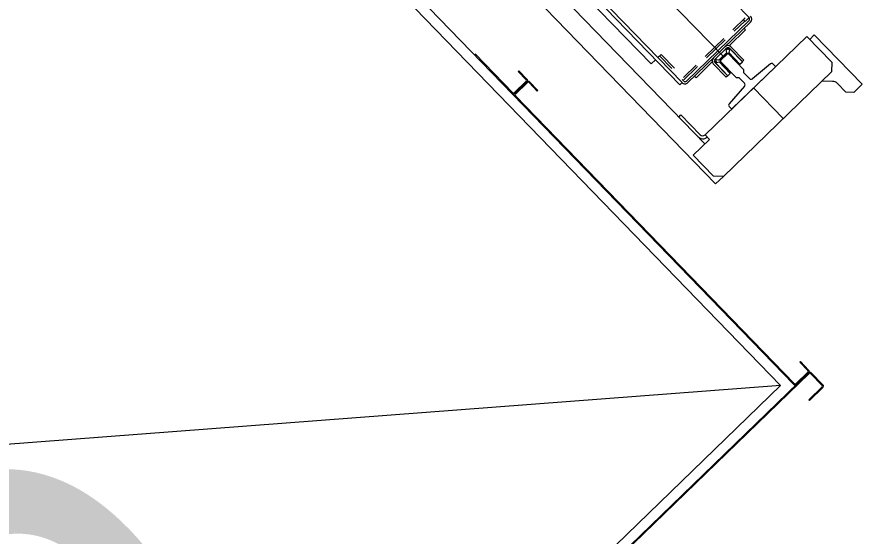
# Model space of a CAD drawing. Extents: x 468143 to 491361, y 1438528 to 1468730.
# Drawn here: x 490359.691 to 490363.725, y 1467644.852 to 1467647.332 of the extents above; entities that cross this region are included whole.
import ezdxf

# ---------------------------------------------------------------- set-up
doc = ezdxf.new("R2010")
doc.units = 0
doc.layers.add('Xreference_dp', color=7, linetype='Continuous')

msp = doc.modelspace()

# ---------------------------------------------------------------- linework, layer by layer
at = {"layer": 'Xreference_dp'}
for p, q in [((490359.8638, 1467649.8013), (490363.0261, 1467646.5339)), ((490359.8638, 1467649.8013), (490363.0261, 1467646.5339)), ((490363.0661, 1467647.1388), (490360.4696, 1467649.8216)), ((490363.0661, 1467647.1388), (490360.4696, 1467649.8216)), ((490362.9748, 1467646.725), (490360.0499, 1467649.7472)), ((490362.9748, 1467646.725), (490360.0499, 1467649.7472)), ((490359.5759, 1467649.5269), (490363.3992, 1467645.5764)), ((490359.5759, 1467649.5269), (490363.3992, 1467645.5764)), ((490359.5968, 1467649.4346), (490363.3361, 1467645.5709)), ((490359.5968, 1467649.4346), (490363.3361, 1467645.5709)), ((490362.855, 1467647.0075), (490361.8956, 1467647.9988)), ((490362.855, 1467647.0075), (490361.8956, 1467647.9988)), ((490362.8658, 1467647.0179), (490361.9064, 1467648.0092)), ((490362.8658, 1467647.0179), (490361.9064, 1467648.0092)), ((490362.7181, 1467647.1068), (490361.9103, 1467647.9414)), ((490362.7181, 1467647.1068), (490361.9103, 1467647.9414)), ((490363.1176, 1467647.3986), (490363.1858, 1467647.3282)), ((490363.1176, 1467647.3986), (490363.1858, 1467647.3282)), ((490363.1674, 1467647.327), (490363.1083, 1467647.2698)), ((490363.1674, 1467647.327), (490363.1083, 1467647.2698)), ((490363.1669, 1467647.3099), (490363.1858, 1467647.3282)), ((490363.1669, 1467647.3099), (490363.1858, 1467647.3282)), ((490363.1856, 1467647.3143), (490362.8868, 1467647.0251)), ((490363.1856, 1467647.3143), (490362.8868, 1467647.0251)), ((490363.1927, 1467647.3069), (490362.8939, 1467647.0177)), ((490363.1927, 1467647.3069), (490362.8939, 1467647.0177)), ((490363.1146, 1467647.2632), (490363.1649, 1467647.312)), ((490363.1146, 1467647.2632), (490363.1649, 1467647.312)), ((490363.1669, 1467647.3099), (490363.1586, 1467647.3185)), ((490363.1669, 1467647.3099), (490363.1586, 1467647.3185)), ((490363.1681, 1467647.2692), (490363.0905, 1467647.1941)), ((490363.1681, 1467647.2692), (490363.0905, 1467647.1941)), ((490363.1681, 1467647.2692), (490363.1612, 1467647.2764)), ((490363.1681, 1467647.2692), (490363.1612, 1467647.2764)), ((490362.9755, 1467646.768), (490363.4614, 1467647.2382)), ((490362.9755, 1467646.768), (490363.4614, 1467647.2382)), ((490363.0658, 1467647.2287), (490362.9762, 1467647.142)), ((490363.0658, 1467647.2287), (490362.9762, 1467647.142)), ((490362.9826, 1467647.1355), (490363.0721, 1467647.2222)), ((490362.9826, 1467647.1355), (490363.0721, 1467647.2222)), ((490363.58, 1467647.1156), (490363.4614, 1467647.2382)), ((490363.58, 1467647.1156), (490363.4614, 1467647.2382)), ((490363.4751, 1467647.2241), (490363.4971, 1467647.2454)), ((490363.4751, 1467647.2241), (490363.4971, 1467647.2454)), ((490363.4971, 1467647.2454), (490363.7252, 1467647.0096)), ((490363.4971, 1467647.2454), (490363.7252, 1467647.0096)), ((490363.0782, 1467647.1822), (490363.0223, 1467647.1281)), ((490363.0782, 1467647.1822), (490363.0223, 1467647.1281)), ((490363.0734, 1467647.1777), (490363.0269, 1467647.1328)), ((490363.0734, 1467647.1777), (490363.0269, 1467647.1328)), ((490363.0801, 1467647.1558), (490363.0772, 1467647.1738)), ((490363.0801, 1467647.1558), (490363.0772, 1467647.1738)), ((490363.0919, 1467647.1736), (490363.0876, 1467647.1555)), ((490363.0919, 1467647.1736), (490363.0876, 1467647.1555)), ((490363.1542, 1467647.1178), (490363.0921, 1467647.182)), ((490363.1542, 1467647.1178), (490363.0921, 1467647.182)), ((490363.1536, 1467647.1176), (490363.0958, 1467647.1774)), ((490363.1536, 1467647.1176), (490363.0958, 1467647.1774)), ((490363.1613, 1467647.1248), (490363.0993, 1467647.1889)), ((490363.1613, 1467647.1248), (490363.0993, 1467647.1889)), ((490362.0578, 1467646.9686), (490361.8775, 1467647.1549)), ((490362.0578, 1467646.9686), (490361.8775, 1467647.1549)), ((490362.7181, 1467647.1068), (490362.7392, 1467647.1272)), ((490362.7181, 1467647.1068), (490362.7392, 1467647.1272)), ((490362.75, 1467647.1376), (490362.7653, 1467647.1524)), ((490362.75, 1467647.1376), (490362.7653, 1467647.1524)), ((490362.7582, 1467647.1456), (490362.8173, 1467647.0845)), ((490362.7582, 1467647.1456), (490362.8173, 1467647.0845)), ((490362.8294, 1467647.0861), (490362.7653, 1467647.1524)), ((490362.8294, 1467647.0861), (490362.7653, 1467647.1524)), ((490363.0307, 1467647.1289), (490363.0486, 1467647.1253)), ((490363.0307, 1467647.1289), (490363.0486, 1467647.1253)), ((490363.0426, 1467647.1265), (490363.0791, 1467647.1618)), ((490363.0426, 1467647.1265), (490363.0791, 1467647.1618)), ((490363.0486, 1467647.1253), (490363.0801, 1467647.1558)), ((490363.0486, 1467647.1253), (490363.0801, 1467647.1558)), ((490363.0824, 1467647.1546), (490363.0497, 1467647.123)), ((490363.0824, 1467647.1546), (490363.0497, 1467647.123)), ((490363.0871, 1467647.1546), (490363.0824, 1467647.1546)), ((490363.0871, 1467647.1546), (490363.0824, 1467647.1546)), ((490363.161, 1467647.0782), (490363.0871, 1467647.1546)), ((490363.161, 1467647.0782), (490363.0871, 1467647.1546)), ((490363.0876, 1467647.1555), (490363.135, 1467647.1066)), ((490363.0876, 1467647.1555), (490363.135, 1467647.1066)), ((490363.089, 1467647.1613), (490363.142, 1467647.1064)), ((490363.089, 1467647.1613), (490363.142, 1467647.1064)), ((490363.1172, 1467647.156), (490363.1168, 1467647.1557)), ((490363.1172, 1467647.156), (490363.1168, 1467647.1557)), ((490363.1398, 1467647.1327), (490363.1394, 1467647.1323)), ((490363.1398, 1467647.1327), (490363.1394, 1467647.1323)), ((490362.8718, 1467647.0282), (490362.9401, 1467647.0944)), ((490362.8718, 1467647.0282), (490362.9401, 1467647.0944)), ((490362.9338, 1467647.1009), (490362.8725, 1467647.0416)), ((490362.9338, 1467647.1009), (490362.8725, 1467647.0416)), ((490362.9324, 1467647.0411), (490363.01, 1467647.1162)), ((490362.9324, 1467647.0411), (490363.01, 1467647.1162)), ((490363.0149, 1467647.1073), (490363.077, 1467647.0431)), ((490363.0149, 1467647.1073), (490363.077, 1467647.0431)), ((490363.0221, 1467647.1142), (490363.0841, 1467647.0501)), ((490363.0221, 1467647.1142), (490363.0841, 1467647.0501)), ((490363.0266, 1467647.1104), (490363.0844, 1467647.0506)), ((490363.0266, 1467647.1104), (490363.0844, 1467647.0506)), ((490363.0305, 1467647.1141), (490363.0487, 1467647.1178)), ((490363.0305, 1467647.1141), (490363.0487, 1467647.1178)), ((490363.0959, 1467647.0618), (490363.0429, 1467647.1167)), ((490363.0959, 1467647.0618), (490363.0429, 1467647.1167)), ((490363.0476, 1467647.0887), (490363.0472, 1467647.0883)), ((490363.0476, 1467647.0887), (490363.0472, 1467647.0883)), ((490363.096, 1467647.0689), (490363.0487, 1467647.1178)), ((490363.096, 1467647.0689), (490363.0487, 1467647.1178)), ((490363.0497, 1467647.123), (490363.0496, 1467647.1183)), ((490363.0497, 1467647.123), (490363.0496, 1467647.1183)), ((490363.0496, 1467647.1183), (490363.1235, 1467647.042)), ((490363.0496, 1467647.1183), (490363.1235, 1467647.042)), ((490363.105, 1467646.8934), (490363.3101, 1467647.0919)), ((490363.105, 1467646.8934), (490363.3101, 1467647.0919)), ((490363.142, 1467647.1064), (490363.135, 1467647.1066)), ((490363.142, 1467647.1064), (490363.135, 1467647.1066)), ((490363.142, 1467647.1064), (490363.1536, 1467647.1176)), ((490363.142, 1467647.1064), (490363.1536, 1467647.1176)), ((490363.1542, 1467647.1178), (490363.1613, 1467647.1248)), ((490363.1542, 1467647.1178), (490363.1613, 1467647.1248)), ((490363.2874, 1467647.107), (490363.2015, 1467647.0364)), ((490363.2874, 1467647.107), (490363.2015, 1467647.0364)), ((490363.3101, 1467647.0965), (490363.3007, 1467647.1063)), ((490363.3101, 1467647.0965), (490363.3007, 1467647.1063)), ((490363.58, 1467647.1156), (490363.5793, 1467647.0692)), ((490363.58, 1467647.1156), (490363.5793, 1467647.0692)), ((490362.0862, 1467647.0745), (490362.0831, 1467647.0715)), ((490362.0862, 1467647.0745), (490362.0831, 1467647.0715)), ((490362.0831, 1467647.0715), (490362.1223, 1467647.031)), ((490362.0831, 1467647.0715), (490362.1223, 1467647.031)), ((490362.0862, 1467647.0745), (490362.1254, 1467647.034)), ((490362.0862, 1467647.0745), (490362.1254, 1467647.034)), ((490362.9324, 1467647.0411), (490362.9254, 1467647.0482)), ((490362.9324, 1467647.0411), (490362.9254, 1467647.0482)), ((490363.5793, 1467647.0692), (490363.063, 1467646.5696)), ((490363.5793, 1467647.0692), (490363.063, 1467646.5696)), ((490363.0702, 1467647.0653), (490363.0698, 1467647.0649)), ((490363.0702, 1467647.0653), (490363.0698, 1467647.0649)), ((490363.0841, 1467647.0501), (490363.077, 1467647.0431)), ((490363.0841, 1467647.0501), (490363.077, 1467647.0431)), ((490363.0844, 1467647.0506), (490363.0959, 1467647.0618)), ((490363.0844, 1467647.0506), (490363.0959, 1467647.0618)), ((490363.0959, 1467647.0618), (490363.096, 1467647.0689)), ((490363.0959, 1467647.0618), (490363.096, 1467647.0689)), ((490363.1608, 1467647.0646), (490363.161, 1467647.0782)), ((490363.1608, 1467647.0646), (490363.161, 1467647.0782)), ((490363.1872, 1467647.0372), (490363.1608, 1467647.0646)), ((490363.1872, 1467647.0372), (490363.1608, 1467647.0646)), ((490362.1222, 1467647.0241), (490362.0648, 1467646.9684)), ((490362.1222, 1467647.0241), (490362.0648, 1467646.9684)), ((490362.1252, 1467647.021), (490362.0678, 1467646.9654)), ((490362.1252, 1467647.021), (490362.0678, 1467646.9654)), ((490362.0707, 1467646.9623), (490362.1282, 1467647.0179)), ((490362.0707, 1467646.9623), (490362.1282, 1467647.0179)), ((490362.1352, 1467647.0178), (490362.1744, 1467646.9772)), ((490362.1352, 1467647.0178), (490362.1744, 1467646.9772)), ((490362.1383, 1467647.0208), (490362.1775, 1467646.9802)), ((490362.1383, 1467647.0208), (490362.1775, 1467646.9802)), ((490362.8658, 1467647.0179), (490362.855, 1467647.0075)), ((490362.8658, 1467647.0179), (490362.855, 1467647.0075)), ((490362.8669, 1467647.0332), (490362.8718, 1467647.0282)), ((490362.8669, 1467647.0332), (490362.8718, 1467647.0282)), ((490363.1235, 1467647.042), (490363.1372, 1467647.0417)), ((490363.1235, 1467647.042), (490363.1372, 1467647.0417)), ((490363.1372, 1467647.0417), (490363.1637, 1467647.0144)), ((490363.1372, 1467647.0417), (490363.1637, 1467647.0144)), ((490363.5843, 1467647.0235), (490363.5329, 1467647.0244)), ((490363.5843, 1467647.0235), (490363.5329, 1467647.0244)), ((490363.6481, 1467646.9714), (490363.6073, 1467647.0135)), ((490363.6481, 1467646.9714), (490363.6073, 1467647.0135)), ((490363.6852, 1467646.9708), (490363.7252, 1467647.0096)), ((490363.6852, 1467646.9708), (490363.7252, 1467647.0096)), ((490362.1775, 1467646.9802), (490362.1744, 1467646.9772)), ((490362.1775, 1467646.9802), (490362.1744, 1467646.9772)), ((490363.164, 1467647.0001), (490363.0906, 1467646.9166)), ((490363.164, 1467647.0001), (490363.0906, 1467646.9166)), ((490363.2076, 1467646.9926), (490363.349, 1467646.8464)), ((490363.2076, 1467646.9926), (490363.349, 1467646.8464)), ((490363.6852, 1467646.9708), (490363.6481, 1467646.9714)), ((490363.6852, 1467646.9708), (490363.6481, 1467646.9714)), ((490363.4023, 1467645.5794), (490362.0706, 1467646.9553)), ((490363.4023, 1467645.5794), (490362.0706, 1467646.9553)), ((490363.0909, 1467646.9032), (490363.1003, 1467646.8935)), ((490363.0909, 1467646.9032), (490363.1003, 1467646.8935)), ((490362.8506, 1467646.8533), (490362.8607, 1467646.8631)), ((490362.8506, 1467646.8533), (490362.8607, 1467646.8631)), ((490362.9523, 1467646.7684), (490362.8607, 1467646.8631)), ((490362.9523, 1467646.7684), (490362.8607, 1467646.8631)), ((490362.9967, 1467646.7461), (490362.9755, 1467646.768)), ((490362.9967, 1467646.7461), (490362.9755, 1467646.768)), ((490362.9191, 1467646.6711), (490362.9967, 1467646.7461)), ((490362.9191, 1467646.6711), (490362.9967, 1467646.7461)), ((490363.0166, 1467646.5703), (490362.9191, 1467646.6711)), ((490363.0166, 1467646.5703), (490362.9191, 1467646.6711)), ((490363.063, 1467646.5696), (490363.0166, 1467646.5703)), ((490363.063, 1467646.5696), (490363.0166, 1467646.5703)), ((490363.0261, 1467646.5339), (490363.063, 1467646.5696)), ((490363.0261, 1467646.5339), (490363.063, 1467646.5696)), ((490363.4307, 1467645.6854), (490363.4276, 1467645.6824)), ((490363.4307, 1467645.6854), (490363.4276, 1467645.6824)), ((490363.4276, 1467645.6824), (490363.4668, 1467645.6419)), ((490363.4276, 1467645.6824), (490363.4668, 1467645.6419)), ((490363.4307, 1467645.6854), (490363.4699, 1467645.6449)), ((490363.4307, 1467645.6854), (490363.4699, 1467645.6449)), ((490363.4667, 1467645.6349), (490363.4092, 1467645.5793)), ((490363.4667, 1467645.6349), (490363.4092, 1467645.5793)), ((490358.6266, 1467640.9446), (490363.4697, 1467645.6318)), ((490358.6266, 1467640.9446), (490363.4697, 1467645.6318)), ((490362.5842, 1467644.7688), (490363.4727, 1467645.6287)), ((490362.5842, 1467644.7688), (490363.4727, 1467645.6287)), ((490363.4796, 1467645.6286), (490363.5352, 1467645.5711)), ((490363.4796, 1467645.6286), (490363.5352, 1467645.5711)), ((490363.4827, 1467645.6316), (490363.5383, 1467645.5741)), ((490363.4827, 1467645.6316), (490363.5383, 1467645.5741)), ((490363.3361, 1467645.5709), (490354.9606, 1467644.9315)), ((490363.3361, 1467645.5709), (490354.9606, 1467644.9315)), ((490358.6918, 1467641.0761), (490363.3361, 1467645.5709)), ((490358.6918, 1467641.0761), (490363.3361, 1467645.5709)), ((490363.3993, 1467645.5763), (490363.4056, 1467645.5698)), ((490363.3993, 1467645.5763), (490363.4056, 1467645.5698)), ((490363.5351, 1467645.5642), (490363.471, 1467645.5021)), ((490363.5351, 1467645.5642), (490363.471, 1467645.5021)), ((490363.5381, 1467645.5611), (490363.474, 1467645.4991)), ((490363.5381, 1467645.5611), (490363.474, 1467645.4991)), ((490363.474, 1467645.4991), (490363.471, 1467645.5021)), ((490363.474, 1467645.4991), (490363.471, 1467645.5021))]:
    msp.add_line(p, q, dxfattribs=at)
for centre, radius, start, end in [((490363.1787, 1467647.3213), 0.00984, 314.063, 44.063), ((490363.1787, 1467647.3213), 0.00984, 314.063, 44.063), ((490363.1787, 1467647.3213), 0.0201, 314.063, 44.063), ((490363.1787, 1467647.3213), 0.0201, 314.063, 44.063), ((490363.085, 1467647.1751), 0.0198, 44.063, 134.063), ((490363.085, 1467647.1751), 0.0198, 44.063, 134.063), ((490363.0844, 1467647.1664), 0.0158, 44.063, 134.063), ((490363.0844, 1467647.1664), 0.0158, 44.063, 134.063), ((490363.0844, 1467647.1664), 0.0104, 44.063, 134.063), ((490363.0844, 1467647.1664), 0.0104, 44.063, 134.063), ((490363.085, 1467647.1751), 0.00984, 44.063, 134.063), ((490363.085, 1467647.1751), 0.00984, 44.063, 134.063), ((490363.0292, 1467647.121), 0.0198, 134.063, 224.063), ((490363.0292, 1467647.121), 0.0198, 134.063, 224.063), ((490363.0292, 1467647.121), 0.00984, 134.063, 224.063), ((490363.0292, 1467647.121), 0.00984, 134.063, 224.063), ((490363.0379, 1467647.1214), 0.0158, 134.063, 224.063), ((490363.0379, 1467647.1214), 0.0158, 134.063, 224.063), ((490363.0379, 1467647.1214), 0.0104, 134.063, 224.063), ((490363.0379, 1467647.1214), 0.0104, 134.063, 224.063), ((490363.2936, 1467647.0994), 0.00984, 44.063, 129.4315), ((490363.2936, 1467647.0994), 0.00984, 44.063, 129.4315), ((490363.3078, 1467647.0943), 0.00328, 314.063, 44.063), ((490363.3078, 1467647.0943), 0.00328, 314.063, 44.063), ((490362.1188, 1467647.0276), 0.00492, 314.063, 44.063), ((490362.1188, 1467647.0276), 0.00492, 314.063, 44.063), ((490362.1188, 1467647.0276), 0.00922, 314.063, 44.063), ((490362.1188, 1467647.0276), 0.00922, 314.063, 44.063), ((490362.1316, 1467647.0143), 0.00922, 44.063, 134.063), ((490362.1316, 1467647.0143), 0.00922, 44.063, 134.063), ((490362.1316, 1467647.0143), 0.00492, 44.063, 134.063), ((490362.1316, 1467647.0143), 0.00492, 44.063, 134.063), ((490362.8799, 1467647.0322), 0.0201, 224.063, 314.063), ((490362.8799, 1467647.0322), 0.0201, 224.063, 314.063), ((490362.8799, 1467647.0322), 0.00984, 224.063, 314.063), ((490362.8799, 1467647.0322), 0.00984, 224.063, 314.063), ((490363.1561, 1467647.0071), 0.0105, 318.6946, 44.063), ((490363.1561, 1467647.0071), 0.0105, 318.6946, 44.063), ((490363.1948, 1467647.0445), 0.0105, 224.063, 309.4315), ((490363.1948, 1467647.0445), 0.0105, 224.063, 309.4315), ((490363.5837, 1467646.9907), 0.0328, 44.063, 89.063), ((490363.5837, 1467646.9907), 0.0328, 44.063, 89.063), ((490362.0613, 1467646.972), 0.00922, 224.063, 314.063), ((490362.0613, 1467646.972), 0.00922, 224.063, 314.063), ((490362.0613, 1467646.972), 0.00492, 224.063, 314.063), ((490362.0613, 1467646.972), 0.00492, 224.063, 314.063), ((490362.0742, 1467646.9587), 0.00922, 134.063, 224.063), ((490362.0742, 1467646.9587), 0.00922, 134.063, 224.063), ((490362.0742, 1467646.9587), 0.00492, 134.063, 224.063), ((490362.0742, 1467646.9587), 0.00492, 134.063, 224.063), ((490363.098, 1467646.9101), 0.00984, 138.6946, 224.063), ((490363.098, 1467646.9101), 0.00984, 138.6946, 224.063), ((490363.1027, 1467646.8958), 0.00328, 224.063, 314.063), ((490363.1027, 1467646.8958), 0.00328, 224.063, 314.063), ((490362.9641, 1467646.7798), 0.0164, 224.063, 314.063), ((490362.9641, 1467646.7798), 0.0164, 224.063, 314.063), ((490362.9641, 1467646.7798), 0.0304, 224.063, 314.063), ((490362.9641, 1467646.7798), 0.0304, 224.063, 314.063), ((490363.4633, 1467645.6384), 0.00492, 314.063, 44.063), ((490363.4633, 1467645.6384), 0.00492, 314.063, 44.063), ((490363.4633, 1467645.6384), 0.00922, 314.063, 44.063), ((490363.4633, 1467645.6384), 0.00922, 314.063, 44.063), ((490363.4761, 1467645.6252), 0.00922, 44.063, 134.063), ((490363.4761, 1467645.6252), 0.00922, 44.063, 134.063), ((490363.4761, 1467645.6252), 0.00492, 44.063, 134.063), ((490363.4761, 1467645.6252), 0.00492, 44.063, 134.063), ((490363.4058, 1467645.5828), 0.00922, 224.063, 314.063), ((490363.4058, 1467645.5828), 0.00922, 224.063, 314.063), ((490363.4058, 1467645.5828), 0.00492, 224.063, 314.063), ((490363.4058, 1467645.5828), 0.00492, 224.063, 314.063), ((490363.5317, 1467645.5677), 0.00492, 314.063, 44.063), ((490363.5317, 1467645.5677), 0.00492, 314.063, 44.063), ((490363.5317, 1467645.5677), 0.00922, 314.063, 44.063), ((490363.5317, 1467645.5677), 0.00922, 314.063, 44.063)]:
    msp.add_arc(centre, radius, start, end, dxfattribs=at)

# ---------------------------------------------------------------- texts
msp.add_text('gov', height=2.8, rotation=314.063, dxfattribs=at).set_placement((490356.4796, 1467645.6076))
msp.add_text('gov', height=2.8, rotation=314.063, dxfattribs=at).set_placement((490356.4796, 1467645.6076))

doc.saveas('drawing.dxf')
